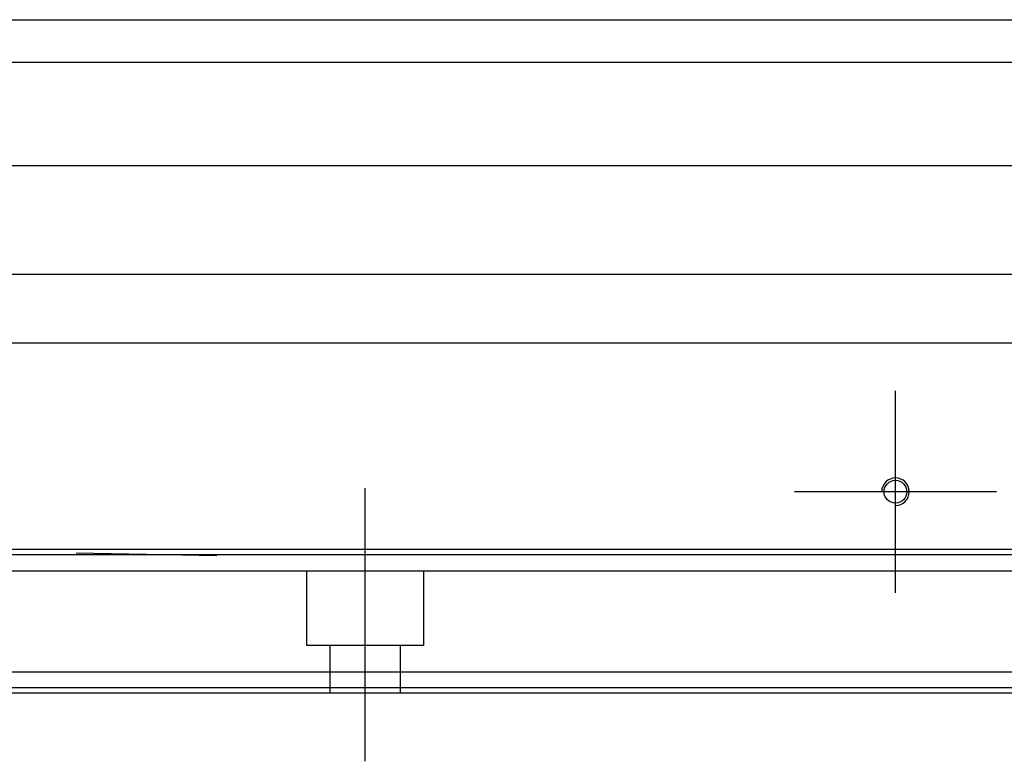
# Model space of a CAD drawing. Header units: millimetres. Extents: x 1805 to 4914, y -1594 to 860.
# Tile 490 of 656: x 4096 to 4188, y -916 to -846. Entities that reach past the tile are written whole.
import ezdxf
from ezdxf.lldxf.tags import DXFTag

# ---------------------------------------------------------------- set-up
doc = ezdxf.new("R2010")
doc.units = ezdxf.units.MM
doc.layers.get('0').update_dxf_attribs({"linetype": 'CONTINUOUS'})
tags = doc.linetypes.add('DASHED', pattern=[25.72, 12.86, -12.86]).pattern_tags.tags
tags[6:7] = [DXFTag(74, 4), DXFTag(75, 0), DXFTag(340, '0'), DXFTag(46, 0.0), DXFTag(50, 0.0), DXFTag(44, 0.0), DXFTag(45, 0.0)]
tags[4:5] = [DXFTag(74, 4), DXFTag(75, 0), DXFTag(340, '0'), DXFTag(46, 0.0), DXFTag(50, 0.0), DXFTag(44, 0.0), DXFTag(45, 0.0)]

msp = doc.modelspace()

# ---------------------------------------------------------------- linework, layer by layer
at = {"linetype": 'Continuous'}
for p, q in [((4074.996, -845.649), (4611.141, -845.649)), ((4074.996, -849.649), (4611.141, -849.649)), ((4611.141, -859.42), (4074.996, -859.42)), ((4074.996, -869.649), (4598.141, -869.649)), ((4598.141, -876.149), (4076.496, -876.149)), ((4598.141, -895.6), (3958.141, -895.6)), ((4598.141, -907.149), (3958.141, -907.149)), ((4598.141, -909.149), (3958.141, -909.149))]:
    msp.add_line(p, q, dxfattribs=at)
at = {"ltscale": 0.2}
for p, q in [((4178.141, -899.674), (4178.141, -880.624)), ((4128.141, -915.562), (4128.141, -889.812)), ((4187.666, -890.149), (4168.616, -890.149))]:
    msp.add_line(p, q, dxfattribs=at)
at = {"linetype": 'DASHED'}
for p, q in [((4100.891, -895.918), (4114.141, -896.149)), ((4598.141, -897.649), (3958.141, -897.649)), ((4122.641, -904.649), (4122.641, -897.649)), ((4133.641, -897.649), (4133.641, -904.649)), ((4133.641, -904.649), (4122.641, -904.649)), ((4124.841, -909.149), (4124.841, -904.649)), ((4131.441, -904.649), (4131.441, -909.149)), ((4598.141, -908.649), (3958.141, -908.649))]:
    msp.add_line(p, q, dxfattribs=at)
at = {"linetype": 'Continuous'}
msp.add_circle((4178.141, -890.149), 1.075, dxfattribs=at)
msp.add_arc((4178.141, -890.149), 1.3, 270, 180)
msp.add_open_spline([(4598.141, -896.1), (3958.141, -896.1)], degree=1, dxfattribs=at)

doc.saveas('drawing.dxf')
